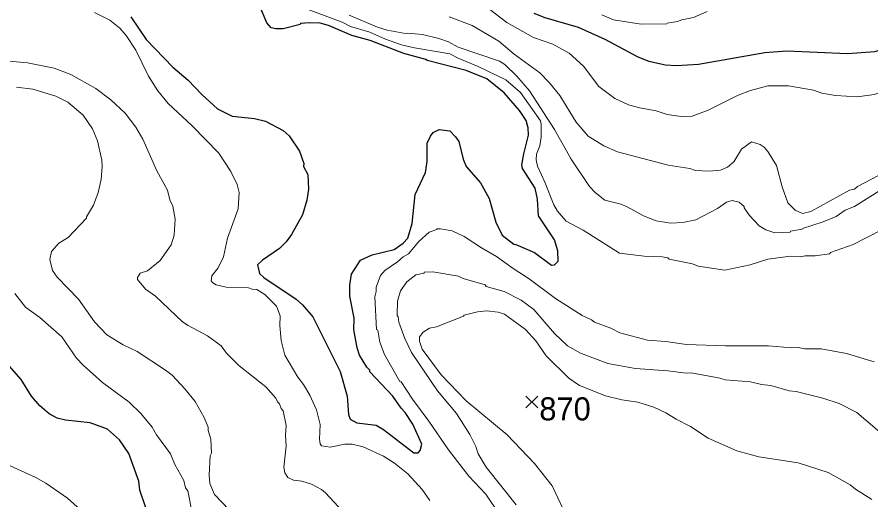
# Model space of a CAD drawing. Extents: x 265.7 to 292.1, y 7676.2 to 7704.2.
# Drawn here: x 279.917 to 282.881, y 7685.284 to 7686.96 of the extents above; entities that cross this region are included whole.
import ezdxf
from ezdxf.enums import TextEntityAlignment as Align

# ---------------------------------------------------------------- set-up
doc = ezdxf.new("R2010")
doc.units = 0
doc.header["$LTSCALE"] = 0.032
for name, color, linetype, lineweight in [('1', 7, 'Continuous', 25), ('2', 7, 'Continuous', 13), ('21', 7, 'Continuous', 25)]:
    doc.layers.add(name, color=color, linetype=linetype, lineweight=lineweight)
doc.layers.add('61', color=7, linetype='Continuous')

msp = doc.modelspace()

# ---------------------------------------------------------------- linework, layer by layer
at = {"layer": '1'}
for points in [[(281.3613, 7686.5594), (281.3821, 7686.5705), (281.4188, 7686.5649), (281.4387, 7686.545), (281.4499, 7686.5282), (281.4658, 7686.4668), (281.4762, 7686.4413), (281.5257, 7686.3854), (281.5552, 7686.3311), (281.5783, 7686.2482), (281.6007, 7686.2035), (281.6406, 7686.1715), (281.6486, 7686.1707), (281.7124, 7686.1436), (281.7715, 7686.0989), (281.7818, 7686.1005), (281.7954, 7686.1133), (281.7938, 7686.1492), (281.7818, 7686.1875), (281.7268, 7686.2705), (281.7228, 7686.328), (281.7148, 7686.3663), (281.6709, 7686.4349), (281.6693, 7686.4476), (281.6757, 7686.486), (281.6925, 7686.5498), (281.6909, 7686.5753), (281.6845, 7686.6009), (281.6613, 7686.636), (281.6071, 7686.6974), (281.5472, 7686.7461), (281.4762, 7686.7748), (281.3406, 7686.8091), (281.3358, 7686.8131), (281.2592, 7686.8339), (281.1427, 7686.8793), (281.0788, 7686.8969), (280.9974, 7686.9312), (280.9687, 7686.9392), (280.9304, 7686.9408), (280.9009, 7686.9376), (280.9001, 7686.9344), (280.841, 7686.9192), (280.8155, 7686.9192), (280.7987, 7686.9232), (280.7844, 7686.9408), (280.7596, 7686.9982)], [(281.7108, 7686.9743), (281.7491, 7686.9591), (281.864, 7686.9248), (281.9566, 7686.8841), (282.0715, 7686.8219), (282.1098, 7686.8067), (282.1673, 7686.794), (282.2056, 7686.7924), (282.2822, 7686.7963), (282.512, 7686.837), (282.5886, 7686.8434), (282.7992, 7686.8338), (282.895, 7686.841), (282.9333, 7686.8538), (282.9852, 7686.8817), (283.0745, 7686.9496), (283.1248, 7686.999)], [(280.312, 7686.9615), (280.3647, 7686.8825), (280.4572, 7686.786), (280.5107, 7686.7413), (280.5578, 7686.691), (280.6128, 7686.6416), (280.6639, 7686.6168), (280.7405, 7686.608), (280.7788, 7686.5992), (280.841, 7686.5665), (280.861, 7686.5482), (280.8969, 7686.4947), (280.912, 7686.4524), (280.9112, 7686.4421), (280.9256, 7686.4141), (280.9288, 7686.3631), (280.9232, 7686.3248), (280.9081, 7686.2737), (280.8698, 7686.2059), (280.8506, 7686.1803), (280.8275, 7686.1572), (280.7692, 7686.1165), (280.7509, 7686.0997), (280.7588, 7686.0702), (280.774, 7686.0566), (280.8857, 7685.9816), (280.9073, 7685.9617), (280.9432, 7685.9194), (281.0381, 7685.7303), (281.0629, 7685.6449), (281.0677, 7685.5811), (281.0732, 7685.5643), (281.0964, 7685.5515), (281.1634, 7685.5435), (281.189, 7685.5292), (281.2943, 7685.4478), (281.3087, 7685.4478), (281.3166, 7685.4558), (281.3214, 7685.4781), (281.2903, 7685.5475), (281.2639, 7685.5882), (281.2504, 7685.6026), (281.2209, 7685.6449), (281.1411, 7685.7287), (281.1411, 7685.7351), (281.1307, 7685.7446), (281.106, 7685.7869), (281.0972, 7685.8125), (281.086, 7685.8763), (281.0868, 7685.9146), (281.0724, 7685.9912), (281.0716, 7686.0295), (281.078, 7686.0678), (281.1091, 7686.1165), (281.1491, 7686.1348), (281.2257, 7686.154), (281.2576, 7686.1755), (281.2735, 7686.1931), (281.2887, 7686.2434)], [(281.2887, 7686.2434), (281.2983, 7686.3439), (281.335, 7686.4205), (281.3398, 7686.4588), (281.3406, 7686.5227), (281.3517, 7686.5474), (281.3613, 7686.5594)], [(280.3391, 7685.3497), (280.3048, 7685.4454), (280.2721, 7685.4933), (280.2306, 7685.53), (280.1708, 7685.5515), (280.0846, 7685.5611), (280.0559, 7685.5683), (280.0279, 7685.5826), (279.996, 7685.6106), (279.9673, 7685.6449), (279.9314, 7685.7024), (279.8899, 7685.7502)], [(280.4484, 7685.0448), (280.3902, 7685.1613), (280.3894, 7685.1741), (280.3782, 7685.1964), (280.3623, 7685.2603), (280.3431, 7685.3177), (280.3391, 7685.3497)]]:
    msp.add_lwpolyline(points, dxfattribs=at)
at = {"layer": '2'}
for points in [[(280.9049, 7686.995), (281.0453, 7686.9424), (281.0741, 7686.928), (281.1411, 7686.9081), (281.1953, 7686.8833), (281.2512, 7686.8642), (281.2959, 7686.853), (281.4188, 7686.8331), (281.4475, 7686.8171), (281.5177, 7686.7892), (281.6135, 7686.7429), (281.6645, 7686.6982), (281.7332, 7686.6001), (281.7364, 7686.5889), (281.7364, 7686.5434), (281.7308, 7686.5131), (281.7196, 7686.4844), (281.7188, 7686.4652), (281.7236, 7686.4429), (281.7491, 7686.387), (281.7794, 7686.3088), (281.7922, 7686.2865), (281.8233, 7686.2513), (281.8816, 7686.221), (282.0077, 7686.1412), (282.0938, 7686.1301), (282.1561, 7686.1285), (282.1752, 7686.1245), (282.18, 7686.1197), (282.2614, 7686.1037), (282.2806, 7686.0957), (282.3731, 7686.0822), (282.4609, 7686.1005), (282.5231, 7686.1197), (282.6013, 7686.13), (282.6349, 7686.1285), (282.6524, 7686.1316), (282.6867, 7686.1317), (282.7362, 7686.1388), (282.7402, 7686.1428), (282.8184, 7686.1708), (282.9157, 7686.2202)], [(281.5385, 7687.0014), (281.6167, 7686.9416), (281.7092, 7686.8889), (281.7763, 7686.8658), (281.8337, 7686.8355), (281.8832, 7686.79), (281.9366, 7686.7197), (281.9917, 7686.6775), (282.0396, 7686.6559), (282.0779, 7686.6447), (282.1353, 7686.6344), (282.1736, 7686.6224), (282.2215, 7686.6152)], [(280.4061, 7686.7046), (280.3734, 7686.7557), (280.3287, 7686.845), (280.2952, 7686.8961), (280.2737, 7686.9216), (280.2386, 7686.9496), (280.1859, 7686.9759)], [(281.0693, 7686.9671), (281.1682, 7686.9256), (281.2017, 7686.9152)], [(281.4172, 7686.9607), (281.497, 7686.9312), (281.5887, 7686.8769), (281.6422, 7686.8315), (281.7308, 7686.7668), (281.7651, 7686.7325), (281.801, 7686.6886), (281.8576, 7686.5953), (281.8991, 7686.5466), (281.9534, 7686.5131), (282.0013, 7686.4923), (282.1768, 7686.446), (282.2518, 7686.4341), (282.2718, 7686.4277), (282.3189, 7686.4253), (282.3588, 7686.4293), (282.3827, 7686.4397), (282.4043, 7686.458), (282.4314, 7686.5019), (282.4665, 7686.5274), (282.496, 7686.5179), (282.5104, 7686.5083), (282.5231, 7686.4939), (282.5527, 7686.4453), (282.5726, 7686.371), (282.5918, 7686.3152), (282.6181, 7686.2896), (282.6428, 7686.2785), (282.6716, 7686.2857), (282.8056, 7686.3591), (282.8232, 7686.3631), (282.8343, 7686.3726), (282.9046, 7686.4093)], [(281.947, 7686.9679), (281.9869, 7686.9512), (282.0827, 7686.9352), (282.172, 7686.9368), (282.1728, 7686.9392), (282.2088, 7686.9448), (282.2247, 7686.9512), (282.2646, 7686.9591), (282.3125, 7686.9799)], [(282.595, 7686.7213), (282.6811, 7686.7062), (282.7099, 7686.6966), (282.7577, 7686.6886), (282.8344, 7686.6838), (282.8918, 7686.6918), (282.9493, 7686.7118), (282.9828, 7686.7341), (283.0466, 7686.7884), (283.0785, 7686.8115), (283.1503, 7686.8801), (283.2142, 7686.9352), (283.2381, 7686.9663)], [(281.2017, 7686.9152), (281.2656, 7686.9033), (281.2735, 7686.9049), (281.3246, 7686.8993), (281.3805, 7686.8857), (281.414, 7686.8738), (281.4475, 7686.8562)], [(281.4475, 7686.8562), (281.5911, 7686.8067), (281.6103, 7686.7956), (281.651, 7686.7557), (281.6957, 7686.7038), (281.7818, 7686.5705), (281.8401, 7686.4668), (281.9039, 7686.3726), (281.9231, 7686.3519), (281.9566, 7686.3248), (282.0125, 7686.3104), (282.0348, 7686.3016), (282.0907, 7686.2705), (282.1353, 7686.2529), (282.1848, 7686.245), (282.2279, 7686.2474), (282.2726, 7686.2569), (282.3476, 7686.296), (282.3795, 7686.3176), (282.3987, 7686.3232), (282.4234, 7686.3176), (282.4402, 7686.3032), (282.441, 7686.2976), (282.4593, 7686.2713), (282.4928, 7686.2354), (282.516, 7686.2218), (282.5471, 7686.2114), (282.5998, 7686.2138), (282.6013, 7686.217), (282.642, 7686.2242), (282.6428, 7686.2266), (282.7147, 7686.249), (282.7593, 7686.2681), (282.7913, 7686.2896), (282.8232, 7686.3032), (283.0147, 7686.4229)], [(279.9537, 7686.8011), (279.8643, 7686.8091)], [(280.3287, 7686.5785), (280.292, 7686.6264), (280.2426, 7686.6735), (280.1907, 7686.7126), (280.1037, 7686.7604), (280.0463, 7686.7828), (279.9537, 7686.8011)], [(280.1787, 7686.5721), (280.1468, 7686.62), (280.0934, 7686.6647), (280.0511, 7686.6854), (279.9713, 7686.7102), (279.9154, 7686.7174)], [(282.2215, 7686.6152), (282.2598, 7686.616), (282.3157, 7686.6376), (282.4202, 7686.6894), (282.4625, 7686.7054), (282.5231, 7686.7213), (282.595, 7686.7213)], [(281.3493, 7685.2826), (281.323, 7685.3209), (281.2727, 7685.3752), (281.2273, 7685.4119), (281.189, 7685.4358), (281.1187, 7685.4685), (281.0804, 7685.4773), (281.0549, 7685.4773), (281.0038, 7685.4677), (280.9735, 7685.4717), (280.9687, 7685.4789), (280.9663, 7685.4949), (280.9687, 7685.546), (280.9567, 7685.597), (280.9336, 7685.6481), (280.9113, 7685.6848), (280.8913, 7685.7103), (280.8458, 7685.7869), (280.8331, 7685.838), (280.8291, 7685.8891), (280.8299, 7685.9234), (280.8171, 7685.9569), (280.7772, 7685.9976), (280.7493, 7686.0144), (280.7325, 7686.0159), (280.7198, 7686.0207), (280.6432, 7686.0223), (280.608, 7686.0311), (280.5961, 7686.0375), (280.5905, 7686.0447), (280.5929, 7686.0622), (280.6144, 7686.0902), (280.6336, 7686.1285), (280.6471, 7686.1923), (280.6838, 7686.2944), (280.6878, 7686.3511), (280.6814, 7686.379), (280.6591, 7686.4237), (280.6168, 7686.4875), (280.525, 7686.5833), (280.4413, 7686.6599), (280.4061, 7686.7046)], [(280.1819, 7686.3072), (280.1987, 7686.3519), (280.2091, 7686.3966), (280.2122, 7686.4413), (280.2106, 7686.4636), (280.1963, 7686.5306), (280.1787, 7686.5721)], [(281.0469, 7685.2451), (280.9879, 7685.309), (280.9735, 7685.3201), (280.9384, 7685.3385), (280.9049, 7685.3489), (280.8762, 7685.3528), (280.8562, 7685.3624), (280.8466, 7685.3784), (280.8434, 7685.3975), (280.8506, 7685.4709), (280.8482, 7685.5092), (280.8506, 7685.5428), (280.841, 7685.593), (280.8331, 7685.601), (280.8275, 7685.6178), (280.8203, 7685.6249), (280.8155, 7685.6377), (280.7804, 7685.6768), (280.687, 7685.751), (280.6439, 7685.7941), (280.6256, 7685.8189), (280.5777, 7685.854), (280.5107, 7685.8891), (280.4915, 7685.9026), (280.3974, 7685.9912), (280.3623, 7686.016), (280.3351, 7686.0495), (280.3351, 7686.0566), (280.3439, 7686.071), (280.3694, 7686.0798), (280.4141, 7686.1157), (280.4516, 7686.17), (280.462, 7686.2035), (280.466, 7686.2593), (280.4572, 7686.304), (280.4476, 7686.3264), (280.4389, 7686.3599), (280.4022, 7686.4269), (280.3535, 7686.537), (280.3287, 7686.5785)], [(280.6783, 7685.2236), (280.6017, 7685.3034), (280.5857, 7685.3417), (280.5833, 7685.3704), (280.5873, 7685.4374), (280.5913, 7685.447), (280.5897, 7685.4949), (280.5801, 7685.5252), (280.5801, 7685.5364), (280.5665, 7685.5699), (280.5346, 7685.6257), (280.4995, 7685.6704), (280.4556, 7685.7167), (280.4325, 7685.7351), (280.3343, 7685.7989), (280.2857, 7685.8228), (280.2282, 7685.8572), (280.1859, 7685.9026), (280.1301, 7685.9816), (280.0566, 7686.0574), (280.0399, 7686.0806), (280.0311, 7686.1189), (280.0367, 7686.146), (280.0622, 7686.1755), (280.0942, 7686.1947), (280.158, 7686.2617), (280.158, 7686.2673), (280.1819, 7686.3072)], [(282.8918, 7685.7638), (282.7961, 7685.7925), (282.7083, 7685.8085), (282.6508, 7685.8085), (282.6285, 7685.8133), (282.6045, 7685.8117), (282.5247, 7685.8196), (282.3763, 7685.8196), (282.2407, 7685.8236), (282.1689, 7685.834), (282.105, 7685.8388), (282.0093, 7685.8643), (281.9773, 7685.8803), (281.9215, 7685.901), (281.9111, 7685.909), (281.8784, 7685.9242), (281.7858, 7685.9832), (281.6949, 7686.0519), (281.639, 7686.087), (281.5808, 7686.1293), (281.5289, 7686.1588), (281.469, 7686.1987), (281.4267, 7686.2186), (281.3869, 7686.2258), (281.3741, 7686.225), (281.3741, 7686.2226), (281.347, 7686.2138), (281.3118, 7686.1811), (281.2751, 7686.138), (281.2576, 7686.1285), (281.2376, 7686.1109), (281.1937, 7686.0806), (281.1786, 7686.0638), (281.1634, 7686.0231), (281.1634, 7686.0072), (281.1586, 7685.9896), (281.165, 7685.8763), (281.169, 7685.8739), (281.1762, 7685.8316), (281.1921, 7685.7885), (281.2456, 7685.6952), (281.2504, 7685.6944), (281.2895, 7685.6337), (281.3461, 7685.5579), (281.414, 7685.4582), (281.485, 7685.3672), (281.544, 7685.3042), (281.5911, 7685.2332)], [(282.3763, 7685.7015), (282.3518, 7685.7084), (282.255, 7685.7255), (282.2391, 7685.7239), (282.1752, 7685.7319), (282.0635, 7685.7399), (281.9678, 7685.7574), (281.872, 7685.7933), (281.8273, 7685.8196), (281.7826, 7685.8619), (281.7108, 7685.9457), (281.6669, 7685.9776), (281.6071, 7686.008), (281.5448, 7686.0255), (281.5416, 7686.0303), (281.4651, 7686.0527), (281.4491, 7686.0614), (281.3597, 7686.0758), (281.3294, 7686.075), (281.3294, 7686.0718), (281.3007, 7686.0654), (281.2695, 7686.0415), (281.2472, 7686.0096), (281.2376, 7685.9737), (281.236, 7685.9242), (281.24, 7685.9202), (281.2416, 7685.9018), (281.2624, 7685.8444), (281.2855, 7685.7965), (281.3765, 7685.6632), (281.4427, 7685.5843), (281.4882, 7685.5116), (281.5097, 7685.4701), (281.5177, 7685.4438), (281.5456, 7685.3983), (281.6494, 7685.2675)], [(279.9465, 7685.9529), (279.909, 7686.0008)], [(280.3064, 7685.6233), (280.213, 7685.692), (280.146, 7685.7518), (280.1229, 7685.7766), (280.0718, 7685.8508), (279.996, 7685.9178), (279.9465, 7685.9529)], [(281.6087, 7685.929), (281.5863, 7685.9361), (281.5464, 7685.9401), (281.5145, 7685.9369), (281.469, 7685.9258), (281.4666, 7685.9218), (281.3725, 7685.8851)], [(282.8838, 7685.2858), (282.8272, 7685.3217), (282.8088, 7685.3369), (282.7322, 7685.3792), (282.6285, 7685.4127), (282.4912, 7685.4334), (282.4146, 7685.4542), (282.3157, 7685.4981), (282.2542, 7685.5396), (282.204, 7685.5643), (282.1688, 7685.5866), (282.1274, 7685.6058), (282.0715, 7685.6233), (282.0156, 7685.6321), (281.9598, 7685.6457), (281.8688, 7685.6816), (281.8321, 7685.7063), (281.7531, 7685.7845), (281.718, 7685.8364), (281.6813, 7685.8755), (281.6087, 7685.929)], [(281.3725, 7685.8851), (281.3485, 7685.8803), (281.3262, 7685.8667), (281.3134, 7685.8508), (281.3134, 7685.8348), (281.323, 7685.8077), (281.3892, 7685.7183), (281.4762, 7685.6281), (281.6175, 7685.51), (281.7132, 7685.4103), (281.7747, 7685.3329), (281.813, 7685.2499)], [(282.5966, 7685.6632), (282.5327, 7685.6816), (282.5008, 7685.6848), (282.4625, 7685.6936), (282.3763, 7685.7015)], [(282.9333, 7685.5005), (282.832, 7685.5874), (282.7705, 7685.6186), (282.7131, 7685.6377), (282.6205, 7685.6601), (282.5966, 7685.6632)], [(280.525, 7685.2395), (280.5091, 7685.3153), (280.5019, 7685.3257), (280.4955, 7685.3513), (280.4644, 7685.4071), (280.45, 7685.4438), (280.4006, 7685.51), (280.3854, 7685.5364), (280.3471, 7685.5843), (280.3064, 7685.6233)], [(280.2019, 7685.1693), (280.1356, 7685.2507), (280.0918, 7685.2906), (280.0167, 7685.3425), (279.9824, 7685.3616), (279.8931, 7685.4031), (279.7925, 7685.443)]]:
    msp.add_lwpolyline(points, dxfattribs=at)
at = {"layer": '21'}
for p, q in [((281.6828, 7685.6449), (281.724, 7685.6037)), ((281.724, 7685.6449), (281.6828, 7685.6037))]:
    msp.add_line(p, q, dxfattribs=at)

# ---------------------------------------------------------------- texts
at = {"layer": '61'}
msp.add_text('870', height=0.08, dxfattribs=at).set_placement((281.8189, 7685.5603), align=Align.CENTER)

doc.saveas('drawing.dxf')
